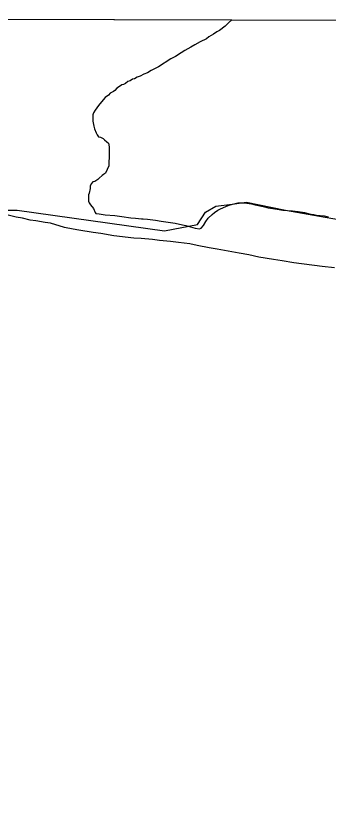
# Model space of a CAD drawing. Extents: x 3161514 to 3199414, y 831166 to 856601.
# Drawn here: x 3167909 to 3168439, y 853490 to 854820 of the extents above; entities that cross this region are included whole.
import ezdxf

# ---------------------------------------------------------------- set-up
doc = ezdxf.new("R2010")
doc.units = 0
for name, color, linetype in [('V-GRID-FRAM', 7, 'Continuous'), ('V-SITE-VEGE', 7, 'Continuous'), ('V-TOPO-SHOR', 7, 'Continuous')]:
    doc.layers.add(name, color=color, linetype=linetype)

msp = doc.modelspace()

# ---------------------------------------------------------------- linework, layer by layer
at = {"layer": 'V-GRID-FRAM'}
msp.add_lwpolyline([(3165761, 854820), (3197144.3, 854733.3), (3197102, 836546.1), (3165702.9, 836632.9), (3165761, 854820)], dxfattribs=at)
at = {"layer": 'V-SITE-VEGE'}
for p, q in [((3167726.7, 854814.6), (3168275.3, 854813.1)), ((3168275.3, 854813.1), (3168269.5, 854807.7)), ((3168264.2, 854802.5), (3168254.3, 854794.9)), ((3168269.5, 854807.7), (3168264.2, 854802.5)), ((3168244.4, 854788.5), (3168236.3, 854783.9)), ((3168249.7, 854792.6), (3168244.4, 854788.5)), ((3168254.3, 854794.9), (3168249.7, 854792.6)), ((3168221.7, 854775.8), (3168212.4, 854770.5)), ((3168232.2, 854781), (3168221.7, 854775.8)), ((3168236.3, 854783.9), (3168232.2, 854781)), ((3168195.6, 854760.7), (3168189.7, 854757.2)), ((3168206, 854766.5), (3168195.6, 854760.7)), ((3168212.4, 854770.5), (3168206, 854766.5)), ((3168171.7, 854746.7), (3168150.7, 854733.4)), ((3168179.8, 854750.8), (3168171.7, 854746.7)), ((3168189.7, 854757.2), (3168179.8, 854750.8)), ((3168150.7, 854733.4), (3168138.5, 854727)), ((3168126.3, 854720.6), (3168119.9, 854717.1)), ((3168132.1, 854722.9), (3168126.3, 854720.6)), ((3168138.5, 854727), (3168132.1, 854722.9)), ((3168098.9, 854708.4), (3168094.9, 854704.9)), ((3168103, 854709.6), (3168098.9, 854708.4)), ((3168107.1, 854712.5), (3168103, 854709.6)), ((3168110, 854713), (3168107.1, 854712.5)), ((3168114.6, 854715.4), (3168110, 854713)), ((3168119.9, 854717.1), (3168114.6, 854715.4)), ((3168076.8, 854693.3), (3168074.5, 854691.6)), ((3168080.3, 854696.8), (3168076.8, 854693.3)), ((3168083.2, 854698.5), (3168080.3, 854696.8)), ((3168088.5, 854702.6), (3168083.2, 854698.5)), ((3168091.4, 854703.2), (3168088.5, 854702.6)), ((3168094.9, 854704.9), (3168091.4, 854703.2)), ((3168060.5, 854681.1), (3168057, 854677)), ((3168066.3, 854685.2), (3168060.5, 854681.1)), ((3168069.2, 854688.7), (3168066.3, 854685.2)), ((3168074.5, 854691.6), (3168069.2, 854688.7)), ((3168049.4, 854667.7), (3168043.6, 854659.6)), ((3168057, 854677), (3168049.4, 854667.7)), ((3168040.7, 854654.9), (3168039.5, 854651.5)), ((3168043.6, 854659.6), (3168040.7, 854654.9)), ((3168039.5, 854651.5), (3168039.5, 854641)), ((3168039.5, 854641), (3168041.3, 854632.3)), ((3168041.3, 854632.3), (3168042.4, 854628.2)), ((3168042.4, 854628.2), (3168045.3, 854621.2)), ((3168045.3, 854621.2), (3168047.1, 854617.7)), ((3168047.1, 854617.7), (3168049.4, 854614.2)), ((3168049.4, 854614.2), (3168052.3, 854613.6)), ((3168052.3, 854613.6), (3168056.9, 854611.3)), ((3168056.9, 854611.3), (3168059.3, 854609.5)), ((3168059.3, 854609.5), (3168063.3, 854606.1)), ((3168063.3, 854606.1), (3168066.2, 854603.7)), ((3168066.2, 854603.7), (3168067.4, 854597.3)), ((3168067.4, 854597.3), (3168067.4, 854580.5)), ((3168067.4, 854580.5), (3168066.8, 854570.6)), ((3168066.8, 854565.3), (3168061, 854552.5)), ((3168066.8, 854570.6), (3168066.8, 854565.3)), ((3168055.1, 854548.5), (3168050.5, 854544.4)), ((3168057.5, 854550.2), (3168055.1, 854548.5)), ((3168061, 854552.5), (3168057.5, 854550.2)), ((3168036.5, 854534.5), (3168034.8, 854530.5)), ((3168039.4, 854538), (3168036.5, 854534.5)), ((3168042.9, 854538.6), (3168039.4, 854538)), ((3168048.2, 854542.1), (3168042.9, 854538.6)), ((3168050.5, 854544.4), (3168048.2, 854542.1)), ((3168034.8, 854526.4), (3168033, 854518.8)), ((3168034.8, 854530.5), (3168034.8, 854526.4)), ((3168033, 854518.8), (3168032.4, 854515.9)), ((3168032.4, 854515.9), (3168032.4, 854504.9)), ((3168032.4, 854504.9), (3168033, 854502.5)), ((3168033, 854502.5), (3168035.3, 854499)), ((3168035.3, 854499), (3168040.5, 854492.6)), ((3168040.5, 854492.6), (3168043.4, 854486.2)), ((3168255.2, 854491.8), (3168261, 854494.2)), ((3168261, 854494.2), (3168269.2, 854497.6)), ((3168269.2, 854497.6), (3168276.7, 854500)), ((3168276.7, 854500), (3168285.5, 854502.3)), ((3168285.5, 854502.3), (3168297.1, 854502.3)), ((3168297.1, 854502.3), (3168308.7, 854500.5)), ((3168308.7, 854500.5), (3168315.1, 854498.8)), ((3168315.1, 854498.8), (3168328.5, 854496.4)), ((3168328.5, 854496.4), (3168337.2, 854494.1)), ((3168337.2, 854494.1), (3168352.3, 854491.7)), ((3167909.1, 854478.2), (3167893.3, 854481.7)), ((3168043.4, 854486.2), (3168044.6, 854484.5)), ((3168044.6, 854484.5), (3168050.4, 854483.9)), ((3168050.4, 854483.9), (3168060.3, 854482.1)), ((3168060.3, 854482.1), (3168076.6, 854481)), ((3168076.6, 854481), (3168088.8, 854479.2)), ((3168088.8, 854479.2), (3168103.9, 854476.9)), ((3168235.4, 854476.1), (3168241.8, 854482.5)), ((3168241.8, 854482.5), (3168245.9, 854486)), ((3168245.9, 854486), (3168251.7, 854490.1)), ((3168251.7, 854490.1), (3168255.2, 854491.8)), ((3168352.3, 854491.7), (3168362.2, 854490)), ((3168362.2, 854490), (3168378.5, 854488.8)), ((3168378.5, 854488.8), (3168387.8, 854487.6)), ((3168387.8, 854487.6), (3168398.9, 854485.9)), ((3168398.9, 854485.9), (3168404.7, 854484.1)), ((3168404.7, 854484.1), (3168412.3, 854482.4)), ((3168412.3, 854482.4), (3168414.6, 854482.4)), ((3168414.6, 854482.4), (3168421.6, 854480.6)), ((3168421.6, 854480.6), (3168425.6, 854480.6)), ((3168425.6, 854480.6), (3168432.6, 854480)), ((3168432.6, 854480), (3168439.6, 854478.3)), ((3167920.1, 854476.5), (3167909.1, 854478.2)), ((3167932.9, 854473), (3167920.1, 854476.5)), ((3167942.8, 854471.8), (3167932.9, 854473)), ((3167958.5, 854468.9), (3167942.8, 854471.8)), ((3167967.8, 854467.7), (3167958.5, 854468.9)), ((3167991.6, 854460.7), (3167967.8, 854467.7)), ((3168103.9, 854476.9), (3168112.1, 854476.3)), ((3168112.1, 854476.3), (3168122, 854475.1)), ((3168122, 854475.1), (3168124.9, 854475.1)), ((3168124.9, 854475.1), (3168132.4, 854474.5)), ((3168132.4, 854474.5), (3168145.8, 854472.7)), ((3168145.8, 854472.7), (3168155.7, 854471)), ((3168155.7, 854471), (3168179.5, 854468.1)), ((3168179.5, 854468.1), (3168191.8, 854465.1)), ((3168227.2, 854463.9), (3168231.3, 854470.9)), ((3168231.3, 854470.9), (3168235.4, 854476.1)), ((3168006.2, 854457.8), (3167991.6, 854460.7)), ((3168015.5, 854456), (3168006.2, 854457.8)), ((3168039.9, 854451.9), (3168015.5, 854456)), ((3168191.8, 854465.1), (3168197.6, 854464)), ((3168197.6, 854464), (3168213.3, 854459.3)), ((3168213.3, 854459.3), (3168220.3, 854458.1)), ((3168220.3, 854458.1), (3168223.2, 854459.3)), ((3168223.2, 854459.3), (3168227.2, 854463.9)), ((3168053.3, 854450.2), (3168039.9, 854451.9)), ((3168075.4, 854446.6), (3168053.3, 854450.2)), ((3168109.1, 854442.5), (3168075.4, 854446.6)), ((3168121.3, 854441.9), (3168109.1, 854442.5)), ((3168140.5, 854440.2), (3168121.3, 854441.9)), ((3168152.8, 854438.4), (3168140.5, 854440.2)), ((3168171.4, 854436.7), (3168152.8, 854438.4)), ((3168184.8, 854434.9), (3168171.4, 854436.7)), ((3168203.9, 854432.5), (3168184.8, 854434.9)), ((3168216.7, 854430.2), (3168203.9, 854432.5)), ((3168237.1, 854426.1), (3168216.7, 854430.2)), ((3168250.5, 854423.8), (3168237.1, 854426.1)), ((3168287.7, 854416.8), (3168250.5, 854423.8)), ((3168304, 854413.8), (3168287.7, 854416.8)), ((3168321.4, 854410.3), (3168304, 854413.8)), ((3168345.9, 854406.2), (3168321.4, 854410.3)), ((3168361, 854403.9), (3168345.9, 854406.2)), ((3168380.8, 854400.4), (3168361, 854403.9)), ((3168429, 854394.5), (3168380.8, 854400.4)), ((3168449.4, 854392.2), (3168429, 854394.5))]:
    msp.add_line(p, q, dxfattribs=at)
at = {"layer": 'V-TOPO-SHOR'}
msp.add_lwpolyline([(3167768.3, 854632.4), (3167858.7, 854503.7), (3167879.6, 854489.8), (3167910.9, 854489.8), (3168161.3, 854455), (3168216.9, 854465.5), (3168230.8, 854486.3), (3168248.2, 854496.8), (3168276, 854500.2), (3168300.4, 854503.7), (3168366.4, 854489.8), (3168662, 854437.6), (3168696.8, 854437.6), (3168717.7, 854427.2), (3168724.6, 854420.3), (3168742, 854399.4), (3168759.4, 854399.4), (3168797.7, 854420.3), (3168829, 854444.6), (3168842.9, 854455), (3168867.2, 854444.6), (3168881.1, 854434.2), (3168888.1, 854434.2), (3168891.5, 854437.6)], dxfattribs=at)

doc.saveas('drawing.dxf')
